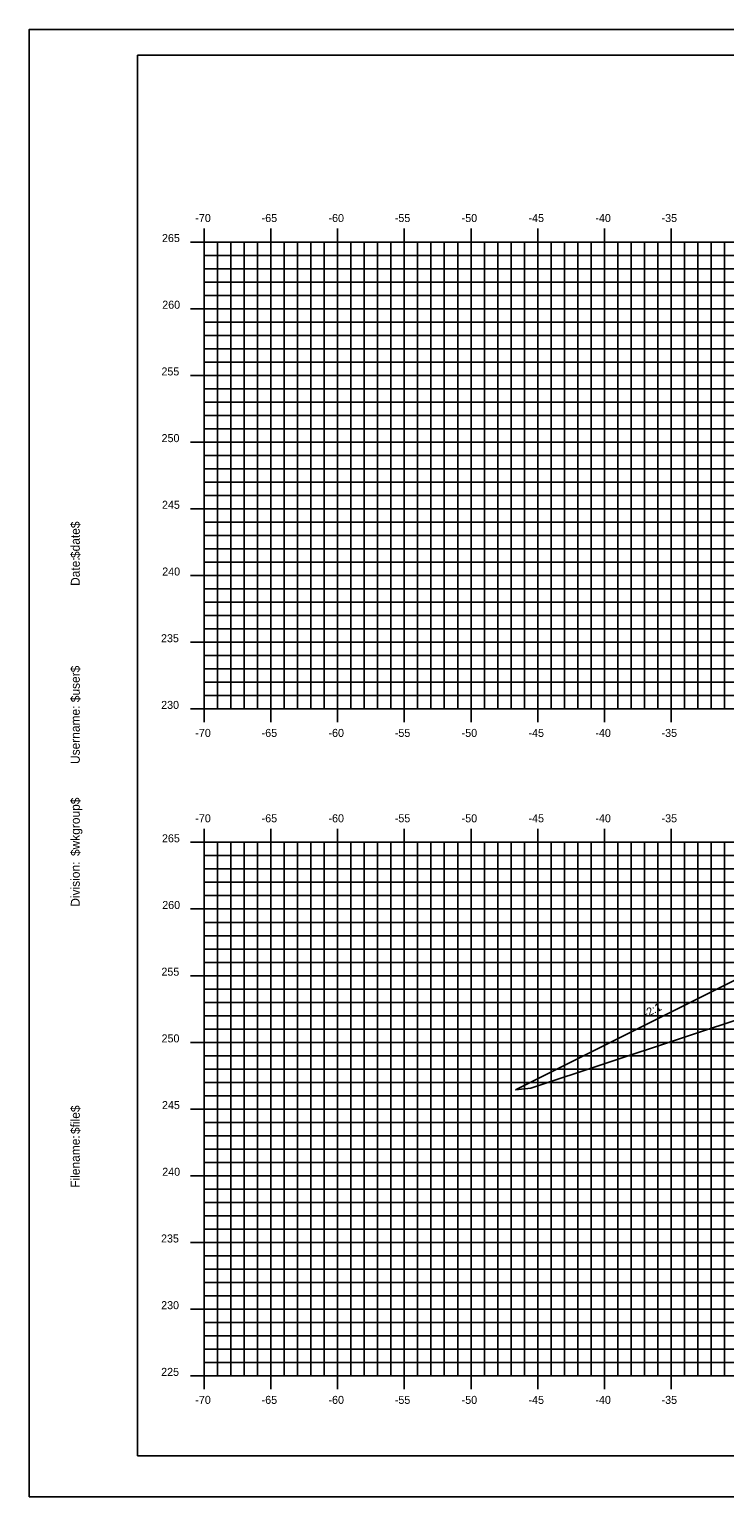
# Model space of a CAD drawing. Extents: x -22 to 1480, y -1511 to 8.
# Drawn here: x 864.9 to 917, y -184.5 to -74.5 of the extents above; entities that cross this region are included whole.
import ezdxf

# ---------------------------------------------------------------- set-up
doc = ezdxf.new("R2010")
doc.units = 0
for name, color, linetype in [('ANNOTATION', 7, 'Continuous'), ('BORDER', 7, 'Continuous'), ('D_Roadway_Centerline', 7, 'Continuous'), ('H_V ANNOTATION', 7, 'Continuous'), ('MAJOR', 7, 'Continuous'), ('MINOR', 7, 'Continuous'), ('PLOT BOUNDARY', 7, 'Continuous'), ('S_Roadway_Centerline', 7, 'Continuous')]:
    doc.layers.add(name, color=color, linetype=linetype)

msp = doc.modelspace()

# ---------------------------------------------------------------- linework, layer by layer
at = {"layer": 'BORDER'}
for p, q in [((1032.97, -76.47), (872.97, -76.47)), ((872.97, -76.47), (872.97, -181.47)), ((872.97, -181.47), (1032.97, -181.47))]:
    msp.add_line(p, q, dxfattribs=at)
at = {"layer": 'D_Roadway_Centerline'}
msp.add_lwpolyline([(901.31, -154.03), (916.99, -146.19), (922.97, -143.2), (923.81, -143.17), (925.97, -143.08), (928.77, -142.97), (935.97, -142.68), (939.33, -142.61), (947.97, -142.44), (951.33, -142.51), (959.97, -142.68), (961.65, -142.75), (965.97, -142.92), (966.81, -142.95), (968.97, -143.04), (970.64, -143.88), (974.94, -146.03), (980.6, -148.86), (981.93, -149.52), (981.93, -149.02), (983.43, -149.02)], dxfattribs=at)
at = {"layer": 'MAJOR'}
for p, q in [((877.97, -89.46), (877.97, -90.47)), ((882.97, -89.46), (882.97, -90.47)), ((887.97, -89.46), (887.97, -90.47)), ((892.97, -89.46), (892.97, -90.47)), ((897.97, -89.46), (897.97, -90.47)), ((902.97, -89.46), (902.97, -90.47)), ((907.97, -89.46), (907.97, -90.47)), ((912.97, -89.46), (912.97, -90.47)), ((876.96, -90.47), (877.97, -90.47)), ((877.97, -90.47), (1017.97, -90.47)), ((877.97, -125.47), (877.97, -90.47)), ((877.97, -125.47), (877.97, -90.47)), ((877.97, -90.47), (1017.97, -90.47)), ((882.97, -125.47), (882.97, -90.47)), ((887.97, -125.47), (887.97, -90.47)), ((892.97, -125.47), (892.97, -90.47)), ((897.97, -125.47), (897.97, -90.47)), ((902.97, -125.47), (902.97, -90.47)), ((907.97, -125.47), (907.97, -90.47)), ((912.97, -125.47), (912.97, -90.47)), ((876.96, -95.47), (877.97, -95.47)), ((877.97, -95.47), (1017.97, -95.47)), ((876.96, -100.47), (877.97, -100.47)), ((877.97, -100.47), (1017.97, -100.47)), ((876.96, -105.47), (877.97, -105.47)), ((877.97, -105.47), (1017.97, -105.47)), ((876.96, -110.47), (877.97, -110.47)), ((877.97, -110.47), (1017.97, -110.47)), ((876.96, -115.47), (877.97, -115.47)), ((877.97, -115.47), (1017.97, -115.47)), ((876.96, -120.47), (877.97, -120.47)), ((877.97, -120.47), (1017.97, -120.47)), ((876.96, -125.47), (877.97, -125.47)), ((877.97, -125.47), (1017.97, -125.47)), ((877.97, -125.47), (1017.97, -125.47)), ((877.97, -126.47), (877.97, -125.47)), ((882.97, -126.47), (882.97, -125.47)), ((887.97, -126.47), (887.97, -125.47)), ((892.97, -126.47), (892.97, -125.47)), ((897.97, -126.47), (897.97, -125.47)), ((902.97, -126.47), (902.97, -125.47)), ((907.97, -126.47), (907.97, -125.47)), ((912.97, -126.47), (912.97, -125.47)), ((877.97, -134.46), (877.97, -135.47)), ((882.97, -134.46), (882.97, -135.47)), ((887.97, -134.46), (887.97, -135.47)), ((892.97, -134.46), (892.97, -135.47)), ((897.97, -134.46), (897.97, -135.47)), ((902.97, -134.46), (902.97, -135.47)), ((907.97, -134.46), (907.97, -135.47)), ((912.97, -134.46), (912.97, -135.47)), ((876.96, -135.47), (877.97, -135.47)), ((877.97, -135.47), (1017.97, -135.47)), ((877.97, -175.47), (877.97, -135.47)), ((877.97, -175.47), (877.97, -135.47)), ((877.97, -135.47), (1017.97, -135.47)), ((882.97, -175.47), (882.97, -135.47)), ((887.97, -175.47), (887.97, -135.47)), ((892.97, -175.47), (892.97, -135.47)), ((897.97, -175.47), (897.97, -135.47)), ((902.97, -175.47), (902.97, -135.47)), ((907.97, -175.47), (907.97, -135.47)), ((912.97, -175.47), (912.97, -135.47)), ((876.96, -140.47), (877.97, -140.47)), ((877.97, -140.47), (1017.97, -140.47)), ((876.96, -145.47), (877.97, -145.47)), ((877.97, -145.47), (1017.97, -145.47)), ((876.96, -150.47), (877.97, -150.47)), ((877.97, -150.47), (1017.97, -150.47)), ((876.96, -155.47), (877.97, -155.47)), ((877.97, -155.47), (1017.97, -155.47)), ((876.96, -160.47), (877.97, -160.47)), ((877.97, -160.47), (1017.97, -160.47)), ((876.96, -165.47), (877.97, -165.47)), ((877.97, -165.47), (1017.97, -165.47)), ((876.96, -170.47), (877.97, -170.47)), ((877.97, -170.47), (1017.97, -170.47)), ((876.96, -175.47), (877.97, -175.47)), ((877.97, -175.47), (1017.97, -175.47)), ((877.97, -175.47), (1017.97, -175.47)), ((877.97, -176.47), (877.97, -175.47)), ((882.97, -176.47), (882.97, -175.47)), ((887.97, -176.47), (887.97, -175.47)), ((892.97, -176.47), (892.97, -175.47)), ((897.97, -176.47), (897.97, -175.47)), ((902.97, -176.47), (902.97, -175.47)), ((907.97, -176.47), (907.97, -175.47)), ((912.97, -176.47), (912.97, -175.47))]:
    msp.add_line(p, q, dxfattribs=at)
at = {"layer": 'MINOR'}
for p, q in [((878.97, -125.47), (878.97, -90.47)), ((879.97, -125.47), (879.97, -90.47)), ((880.97, -125.47), (880.97, -90.47)), ((881.97, -125.47), (881.97, -90.47)), ((883.97, -125.47), (883.97, -90.47)), ((884.97, -125.47), (884.97, -90.47)), ((885.97, -125.47), (885.97, -90.47)), ((886.97, -125.47), (886.97, -90.47)), ((888.97, -125.47), (888.97, -90.47)), ((889.97, -125.47), (889.97, -90.47)), ((890.97, -125.47), (890.97, -90.47)), ((891.97, -125.47), (891.97, -90.47)), ((893.97, -125.47), (893.97, -90.47)), ((894.97, -125.47), (894.97, -90.47)), ((895.97, -125.47), (895.97, -90.47)), ((896.97, -125.47), (896.97, -90.47)), ((898.97, -125.47), (898.97, -90.47)), ((899.97, -125.47), (899.97, -90.47)), ((900.97, -125.47), (900.97, -90.47)), ((901.97, -125.47), (901.97, -90.47)), ((903.97, -125.47), (903.97, -90.47)), ((904.97, -125.47), (904.97, -90.47)), ((905.97, -125.47), (905.97, -90.47)), ((906.97, -125.47), (906.97, -90.47)), ((908.97, -125.47), (908.97, -90.47)), ((909.97, -125.47), (909.97, -90.47)), ((910.97, -125.47), (910.97, -90.47)), ((911.97, -125.47), (911.97, -90.47)), ((913.97, -125.47), (913.97, -90.47)), ((914.97, -125.47), (914.97, -90.47)), ((915.97, -125.47), (915.97, -90.47)), ((916.97, -125.47), (916.97, -90.47)), ((877.97, -91.47), (1017.97, -91.47)), ((877.97, -91.47), (878.97, -91.47)), ((877.97, -92.47), (1017.97, -92.47)), ((877.97, -92.47), (878.97, -92.47)), ((877.97, -93.47), (1017.97, -93.47)), ((877.97, -93.47), (878.97, -93.47)), ((877.97, -94.47), (1017.97, -94.47)), ((877.97, -94.47), (878.97, -94.47)), ((877.97, -96.47), (1017.97, -96.47)), ((877.97, -96.47), (878.97, -96.47)), ((877.97, -97.47), (1017.97, -97.47)), ((877.97, -97.47), (878.97, -97.47)), ((877.97, -98.47), (1017.97, -98.47)), ((877.97, -98.47), (878.97, -98.47)), ((877.97, -99.47), (1017.97, -99.47)), ((877.97, -99.47), (878.97, -99.47)), ((877.97, -101.47), (1017.97, -101.47)), ((877.97, -101.47), (878.97, -101.47)), ((877.97, -102.47), (1017.97, -102.47)), ((877.97, -102.47), (878.97, -102.47)), ((877.97, -103.47), (1017.97, -103.47)), ((877.97, -103.47), (878.97, -103.47)), ((877.97, -104.47), (1017.97, -104.47)), ((877.97, -104.47), (878.97, -104.47)), ((877.97, -106.47), (1017.97, -106.47)), ((877.97, -106.47), (878.97, -106.47)), ((877.97, -107.47), (1017.97, -107.47)), ((877.97, -107.47), (878.97, -107.47)), ((877.97, -108.47), (1017.97, -108.47)), ((877.97, -108.47), (878.97, -108.47)), ((877.97, -109.47), (1017.97, -109.47)), ((877.97, -109.47), (878.97, -109.47)), ((877.97, -111.47), (1017.97, -111.47)), ((877.97, -111.47), (878.97, -111.47)), ((877.97, -112.47), (1017.97, -112.47)), ((877.97, -112.47), (878.97, -112.47)), ((877.97, -113.47), (1017.97, -113.47)), ((877.97, -113.47), (878.97, -113.47)), ((877.97, -114.47), (1017.97, -114.47)), ((877.97, -114.47), (878.97, -114.47)), ((877.97, -116.47), (1017.97, -116.47)), ((877.97, -116.47), (878.97, -116.47)), ((877.97, -117.47), (1017.97, -117.47)), ((877.97, -117.47), (878.97, -117.47)), ((877.97, -118.47), (1017.97, -118.47)), ((877.97, -118.47), (878.97, -118.47)), ((877.97, -119.47), (1017.97, -119.47)), ((877.97, -119.47), (878.97, -119.47)), ((877.97, -121.47), (1017.97, -121.47)), ((877.97, -121.47), (878.97, -121.47)), ((877.97, -122.47), (1017.97, -122.47)), ((877.97, -122.47), (878.97, -122.47)), ((877.97, -123.47), (1017.97, -123.47)), ((877.97, -123.47), (878.97, -123.47)), ((877.97, -124.47), (1017.97, -124.47)), ((877.97, -124.47), (878.97, -124.47)), ((878.97, -175.47), (878.97, -135.47)), ((879.97, -175.47), (879.97, -135.47)), ((880.97, -175.47), (880.97, -135.47)), ((881.97, -175.47), (881.97, -135.47)), ((883.97, -175.47), (883.97, -135.47)), ((884.97, -175.47), (884.97, -135.47)), ((885.97, -175.47), (885.97, -135.47)), ((886.97, -175.47), (886.97, -135.47)), ((888.97, -175.47), (888.97, -135.47)), ((889.97, -175.47), (889.97, -135.47)), ((890.97, -175.47), (890.97, -135.47)), ((891.97, -175.47), (891.97, -135.47)), ((893.97, -175.47), (893.97, -135.47)), ((894.97, -175.47), (894.97, -135.47)), ((895.97, -175.47), (895.97, -135.47)), ((896.97, -175.47), (896.97, -135.47)), ((898.97, -175.47), (898.97, -135.47)), ((899.97, -175.47), (899.97, -135.47)), ((900.97, -175.47), (900.97, -135.47)), ((901.97, -175.47), (901.97, -135.47)), ((903.97, -175.47), (903.97, -135.47)), ((904.97, -175.47), (904.97, -135.47)), ((905.97, -175.47), (905.97, -135.47)), ((906.97, -175.47), (906.97, -135.47)), ((908.97, -175.47), (908.97, -135.47)), ((909.97, -175.47), (909.97, -135.47)), ((910.97, -175.47), (910.97, -135.47)), ((911.97, -175.47), (911.97, -135.47)), ((913.97, -175.47), (913.97, -135.47)), ((914.97, -175.47), (914.97, -135.47)), ((915.97, -175.47), (915.97, -135.47)), ((916.97, -175.47), (916.97, -135.47)), ((877.97, -136.47), (1017.97, -136.47)), ((877.97, -136.47), (878.97, -136.47)), ((877.97, -137.47), (1017.97, -137.47)), ((877.97, -137.47), (878.97, -137.47)), ((877.97, -138.47), (1017.97, -138.47)), ((877.97, -138.47), (878.97, -138.47)), ((877.97, -139.47), (1017.97, -139.47)), ((877.97, -139.47), (878.97, -139.47)), ((877.97, -141.47), (1017.97, -141.47)), ((877.97, -141.47), (878.97, -141.47)), ((877.97, -142.47), (1017.97, -142.47)), ((877.97, -142.47), (878.97, -142.47)), ((877.97, -143.47), (1017.97, -143.47)), ((877.97, -143.47), (878.97, -143.47)), ((877.97, -144.47), (1017.97, -144.47)), ((877.97, -144.47), (878.97, -144.47)), ((877.97, -146.47), (1017.97, -146.47)), ((877.97, -146.47), (878.97, -146.47)), ((877.97, -147.47), (1017.97, -147.47)), ((877.97, -147.47), (878.97, -147.47)), ((877.97, -148.47), (1017.97, -148.47)), ((877.97, -148.47), (878.97, -148.47)), ((877.97, -149.47), (1017.97, -149.47)), ((877.97, -149.47), (878.97, -149.47)), ((877.97, -151.47), (1017.97, -151.47)), ((877.97, -151.47), (878.97, -151.47)), ((877.97, -152.47), (1017.97, -152.47)), ((877.97, -152.47), (878.97, -152.47)), ((877.97, -153.47), (1017.97, -153.47)), ((877.97, -153.47), (878.97, -153.47)), ((877.97, -154.47), (1017.97, -154.47)), ((877.97, -154.47), (878.97, -154.47)), ((877.97, -156.47), (1017.97, -156.47)), ((877.97, -156.47), (878.97, -156.47)), ((877.97, -157.47), (1017.97, -157.47)), ((877.97, -157.47), (878.97, -157.47)), ((877.97, -158.47), (1017.97, -158.47)), ((877.97, -158.47), (878.97, -158.47)), ((877.97, -159.47), (1017.97, -159.47)), ((877.97, -159.47), (878.97, -159.47)), ((877.97, -161.47), (1017.97, -161.47)), ((877.97, -161.47), (878.97, -161.47)), ((877.97, -162.47), (1017.97, -162.47)), ((877.97, -162.47), (878.97, -162.47)), ((877.97, -163.47), (1017.97, -163.47)), ((877.97, -163.47), (878.97, -163.47)), ((877.97, -164.47), (1017.97, -164.47)), ((877.97, -164.47), (878.97, -164.47)), ((877.97, -166.47), (1017.97, -166.47)), ((877.97, -166.47), (878.97, -166.47)), ((877.97, -167.47), (1017.97, -167.47)), ((877.97, -167.47), (878.97, -167.47)), ((877.97, -168.47), (1017.97, -168.47)), ((877.97, -168.47), (878.97, -168.47)), ((877.97, -169.47), (1017.97, -169.47)), ((877.97, -169.47), (878.97, -169.47)), ((877.97, -171.47), (1017.97, -171.47)), ((877.97, -171.47), (878.97, -171.47)), ((877.97, -172.47), (1017.97, -172.47)), ((877.97, -172.47), (878.97, -172.47)), ((877.97, -173.47), (1017.97, -173.47)), ((877.97, -173.47), (878.97, -173.47)), ((877.97, -174.47), (1017.97, -174.47)), ((877.97, -174.47), (878.97, -174.47))]:
    msp.add_line(p, q, dxfattribs=at)
at = {"layer": 'PLOT BOUNDARY'}
msp.add_lwpolyline([(864.87, -184.53), (1034.87, -184.53), (1034.87, -74.53), (864.87, -74.53)], close=True, dxfattribs=at)
at = {"layer": 'S_Roadway_Centerline'}
msp.add_lwpolyline([(901.31, -154.03), (902.46, -153.89), (919.24, -148.34)], dxfattribs=at)

# ---------------------------------------------------------------- texts
at = {"layer": 'ANNOTATION'}
msp.add_text('-2:1', height=0.6, rotation=26.5651, dxfattribs=at).set_placement((911.07, -148.63))
at = {"layer": 'BORDER'}
for s, p in [('$date$', (868.65, -114.16)), ('Date:', (868.65, -116.25)), ('$user$', (868.65, -124.97)), ('Username:', (868.65, -129.6)), ('$wkgroup$', (868.65, -136.5)), ('Division:', (868.65, -140.3)), ('$file$', (868.65, -157.34)), ('Filename:', (868.65, -161.37))]:
    msp.add_text(s, height=0.67, rotation=90, dxfattribs=at).set_placement(p)
at = {"layer": 'H_V ANNOTATION'}
for s, p in [('-70', (877.31, -88.97)), ('-65', (882.28, -88.97)), ('-60', (887.29, -88.97)), ('-55', (892.26, -88.97)), ('-50', (897.27, -88.97)), ('-45', (902.28, -88.97)), ('-40', (907.29, -88.97)), ('-35', (912.25, -88.97)), ('265', (874.81, -90.47)), ('260', (874.83, -95.47)), ('255', (874.77, -100.47)), ('250', (874.78, -105.47)), ('245', (874.81, -110.47)), ('240', (874.83, -115.47)), ('235', (874.74, -120.47)), ('230', (874.75, -125.47)), ('-70', (877.31, -127.57)), ('-65', (882.28, -127.57)), ('-60', (887.29, -127.57)), ('-55', (892.26, -127.57)), ('-50', (897.27, -127.57)), ('-45', (902.28, -127.57)), ('-40', (907.29, -127.57)), ('-35', (912.25, -127.57)), ('-70', (877.31, -133.97)), ('-65', (882.28, -133.97)), ('-60', (887.29, -133.97)), ('-55', (892.26, -133.97)), ('-50', (897.27, -133.97)), ('-45', (902.28, -133.97)), ('-40', (907.29, -133.97)), ('-35', (912.25, -133.97)), ('265', (874.81, -135.47)), ('260', (874.83, -140.47)), ('255', (874.77, -145.47)), ('250', (874.78, -150.47)), ('245', (874.81, -155.47)), ('240', (874.83, -160.47)), ('235', (874.74, -165.47)), ('230', (874.75, -170.47)), ('225', (874.75, -175.47)), ('-70', (877.31, -177.57)), ('-65', (882.28, -177.57)), ('-60', (887.29, -177.57)), ('-55', (892.26, -177.57)), ('-50', (897.27, -177.57)), ('-45', (902.28, -177.57)), ('-40', (907.29, -177.57)), ('-35', (912.25, -177.57))]:
    msp.add_text(s, height=0.6, dxfattribs=at).set_placement(p)

doc.saveas('drawing.dxf')
